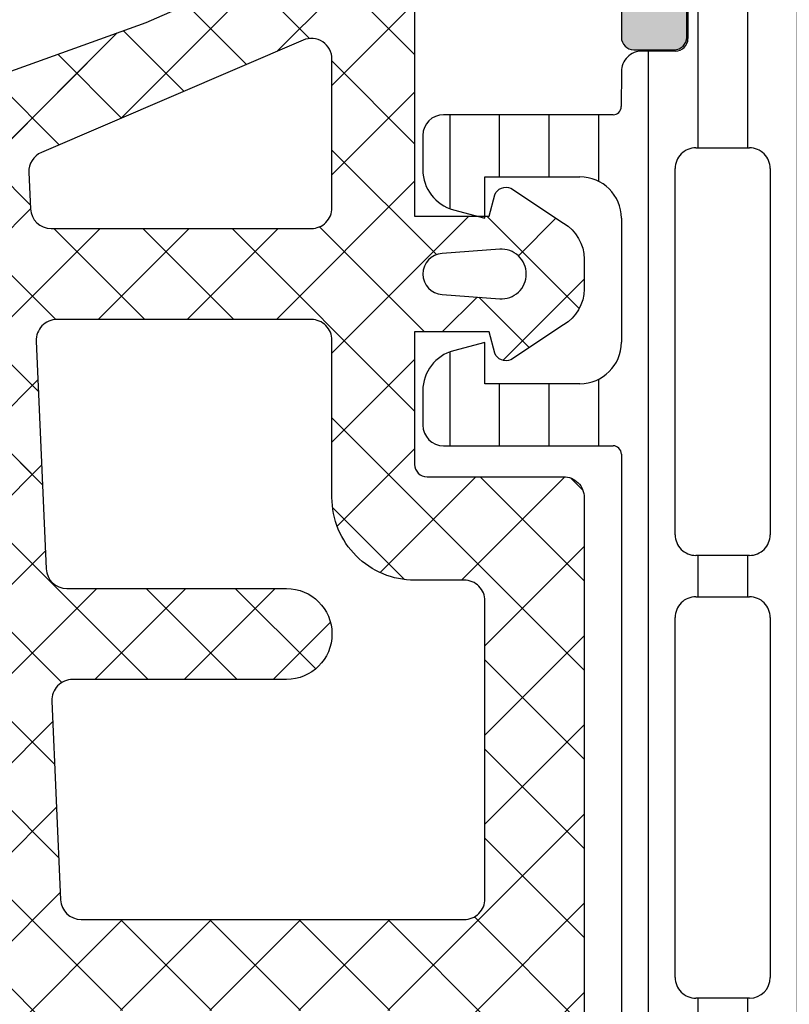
# Model space of a CAD drawing. Header units: millimetres. Extents: x 247761 to 294611, y 172579 to 236863.
# Tile 454 of 596: x 256080 to 256099, y 198244 to 198268. Entities that reach past the tile are written whole.
import ezdxf

# ---------------------------------------------------------------- set-up
doc = ezdxf.new("R2010")
doc.units = ezdxf.units.MM
doc.layers.add('FASÁDA DETAILNÍ', color=4, linetype='Continuous')
doc.layers.add('NOVA', color=240, linetype='Continuous')

# ---------------------------------------------------------------- blocks, each defined once
blk = doc.blocks.new('A$C69D17D4D')
at = {"layer": 'FASÁDA DETAILNÍ'}
h = blk.add_hatch(color=256, dxfattribs=at)
edge = h.paths.add_edge_path()
edge.add_arc((-18594.4893985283, 24911.31804486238), 0.5000674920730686, 90.007732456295, 179.992267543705)
edge.add_line((-18594.98946601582, 24911.31811234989), (-18594.98946601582, 24907.31811234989))
edge.add_arc((-18594.4893985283, 24907.31817983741), 0.5000674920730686, 180.007732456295, 269.9922675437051)
edge.add_line((-18594.48946601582, 24906.81811234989), (-18593.18941718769, 24906.81811234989))
edge.add_arc((-18593.18945408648, 24907.31814924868), 0.5000369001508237, 270.0042279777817, 359.9957720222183)
edge.add_line((-18592.68941718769, 24907.31811234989), (-18592.68941718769, 24907.81811234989))
edge.add_line((-18592.68941718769, 24907.81811234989), (-18593.68941718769, 24907.81811234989))
edge.add_line((-18593.68941718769, 24907.81811234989), (-18593.68941718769, 24909.31811234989))
edge.add_arc((-18592.68945416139, 24909.31814932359), 0.9999630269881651, 89.99788148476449, 180.0021185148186, ccw=False)
edge.add_line((-18592.68941718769, 24910.31811234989), (-18588.68941718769, 24910.31811234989))
edge.add_arc((-18588.6894940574, 24909.31803548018), 1.000076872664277, 0.004403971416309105, 89.99559602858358, ccw=False)
edge.add_line((-18587.68941718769, 24909.31811234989), (-18587.68941718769, 24907.81811234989))
edge.add_line((-18587.68941718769, 24907.81811234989), (-18588.68941718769, 24907.81811234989))
edge.add_line((-18588.68941718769, 24907.81811234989), (-18588.68941718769, 24907.31811234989))
edge.add_arc((-18588.18947466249, 24907.31805487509), 0.4999425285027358, 179.9934131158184, 270.0065868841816)
edge.add_line((-18588.18941718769, 24906.81811234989), (-18585.38942939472, 24906.81811234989))
edge.add_arc((-18585.38942939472, 24907.31811234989), 0.5, 270, 360)
edge.add_line((-18584.88942939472, 24907.31811234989), (-18584.88942939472, 24907.5181123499))
edge.add_arc((-18585.38942939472, 24907.5181123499), 0.5, 0, 90)
edge.add_line((-18585.38942939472, 24908.0181123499), (-18585.88942939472, 24908.0181123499))
edge.add_arc((-18585.88939429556, 24908.51814744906), 0.5000351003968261, 180.0040217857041, 269.9959782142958, ccw=False)
edge.add_line((-18586.38942939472, 24908.5181123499), (-18586.38942939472, 24909.31811540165))
edge.add_arc((-18585.88941283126, 24909.31809883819), 0.5000165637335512, 90.00189796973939, 179.9981020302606, ccw=False)
edge.add_line((-18585.88942939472, 24909.81811540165), (-18554.58943549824, 24909.81811540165))
edge.add_line((-18554.58943549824, 24909.81811540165), (-18548.55097787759, 24909.3857187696))
edge.add_arc((-18548.58943393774, 24908.38649908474), 0.9999594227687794, 0, 87.79599713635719, ccw=False)
edge.add_line((-18547.58947451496, 24908.38649908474), (-18547.58947451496, 24901.71804687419))
edge.add_arc((-18548.08947451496, 24901.7180468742), 0.5, 269.9999999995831, 359.9999999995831, ccw=False)
edge.add_line((-18548.08947451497, 24901.21804687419), (-18548.98947451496, 24901.21804687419))
edge.add_arc((-18548.98947451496, 24900.71804687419), 0.5, 90, 180)
edge.add_line((-18549.48947451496, 24900.71804687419), (-18549.48947451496, 24899.31804534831))
edge.add_arc((-18549.56831096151, 24899.05052475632), 0.2788950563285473, -1.164589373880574, 73.58012358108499, ccw=False)
edge.add_line((-18549.28947351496, 24899.04485634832), (-18549.28947351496, 24898.59126234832))
edge.add_arc((-18549.56834161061, 24898.58560168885), 0.2789255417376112, -73.57540544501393, 1.1628700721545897, ccw=False)
edge.add_line((-18549.48947451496, 24898.31805834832), (-18549.48947451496, 24896.43804734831))
edge.add_arc((-18549.18947451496, 24896.43804734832), 0.3000000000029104, 180.0000000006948, 269.9999999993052)
edge.add_line((-18549.18947451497, 24896.13804734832), (-18548.20950019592, 24896.13804734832))
edge.add_arc((-18548.20950019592, 24896.43804734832), 0.3000000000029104, 270.0000000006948, 359.9999999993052)
edge.add_line((-18547.90950019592, 24896.43804734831), (-18547.90950019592, 24899.19804534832))
edge.add_arc((-18547.78950019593, 24899.19804534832), 0.1199999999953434, 89.99999999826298, 180.000000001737, ccw=False)
edge.add_line((-18547.78950019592, 24899.31804534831), (-18543.48947451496, 24899.31804534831))
edge.add_arc((-18543.48947451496, 24898.81804534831), 0.5, 0, 90, ccw=False)
edge.add_line((-18542.98947451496, 24898.81804534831), (-18542.98947451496, 24898.11804534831))
edge.add_line((-18542.98947451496, 24898.11804534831), (-18544.37096997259, 24895.72522502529))
edge.add_arc((-18544.25135473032, 24895.65616513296), 0.1381197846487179, 149.9999999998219, 270)
edge.add_line((-18544.25135473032, 24895.51804534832), (-18540.48947451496, 24895.51804534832))
edge.add_arc((-18540.48947451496, 24893.51804534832), 2, 0, 90, ccw=False)
edge.add_line((-18538.48947451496, 24893.51804534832), (-18538.48947451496, 24892.9500499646))
edge.add_arc((-18537.98947451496, 24892.9500499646), 0.500000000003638, 180, 214.4790717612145)
edge.add_arc((-18534.27997591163, 24895.4975232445), 4.999999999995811, 214.4790717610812, 264.6507719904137)
edge.add_arc((-18534.72759429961, 24890.6561720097), 0.1381197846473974, 262.2975625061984, 389.9999999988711)
edge.add_line((-18534.60797905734, 24890.72523190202), (-18535.98947451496, 24893.11805222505))
edge.add_line((-18535.98947451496, 24893.11805222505), (-18535.98947451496, 24893.81805222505))
edge.add_arc((-18535.48947451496, 24893.81805222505), 0.5, 90, 180, ccw=False)
edge.add_line((-18535.48947451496, 24894.31805222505), (-18531.189448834, 24894.31805222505))
edge.add_arc((-18531.189448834, 24894.19805222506), 0.1199999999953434, 0, 90, ccw=False)
edge.add_line((-18531.06944883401, 24894.19805222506), (-18531.06944883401, 24891.43805422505))
edge.add_arc((-18530.76944883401, 24891.43805422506), 0.3000000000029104, 180.0000000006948, 269.9999999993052)
edge.add_line((-18530.76944883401, 24891.13805422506), (-18529.78947451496, 24891.13805422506))
edge.add_arc((-18529.78947451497, 24891.43805422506), 0.3000000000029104, 270.0000000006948, 359.9999999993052)
edge.add_line((-18529.48947451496, 24891.43805422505), (-18529.48947451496, 24893.31806522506))
edge.add_arc((-18529.41060741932, 24893.58560856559), 0.2789255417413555, 178.8371299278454, 253.5754054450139, ccw=False)
edge.add_line((-18529.68947551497, 24893.59126922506), (-18529.68947551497, 24894.04486322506))
edge.add_arc((-18529.41063806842, 24894.05053163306), 0.2788950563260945, 106.41987641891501, 181.1645893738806, ccw=False)
edge.add_line((-18529.48947451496, 24894.31805222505), (-18529.48947451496, 24897.31811071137))
edge.add_line((-18529.48947451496, 24897.31811071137), (-18530.1895468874, 24898.01821360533))
edge.add_line((-18530.1895468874, 24898.01821360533), (-18530.78955299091, 24898.01821360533))
edge.add_line((-18530.78955299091, 24898.01821360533), (-18530.78955299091, 24896.41820750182))
edge.add_arc((-18531.2895624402, 24896.4182169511), 0.5000094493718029, 270.00108278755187, 359.99891721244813, ccw=False)
edge.add_line((-18531.28955299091, 24895.91820750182), (-18531.68498106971, 24895.91820750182))
edge.add_arc((-18531.6849810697, 24896.41820750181), 0.499999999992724, 254.9999999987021, 269.99999999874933, ccw=False)
edge.add_line((-18531.81439059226, 24895.93524458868), (-18533.24827734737, 24896.31945338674))
edge.add_arc((-18532.98945830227, 24897.28537921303), 0.9999999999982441, 180, 254.9999999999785, ccw=False)
edge.add_line((-18533.98945830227, 24897.28537921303), (-18533.98945830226, 24903.0182013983))
edge.add_line((-18533.98945830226, 24903.0182013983), (-18530.78955299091, 24903.0182013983))
edge.add_line((-18530.78955299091, 24903.0182013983), (-18530.78955299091, 24902.21821360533))
edge.add_line((-18530.78955299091, 24902.21821360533), (-18530.1895468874, 24902.21821360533))
edge.add_line((-18530.1895468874, 24902.21821360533), (-18529.48956519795, 24903.43064646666))
edge.add_line((-18529.48956519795, 24903.43064646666), (-18529.48956519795, 24904.5182013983))
edge.add_line((-18529.48956519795, 24904.5182013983), (-18544.48947451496, 24904.5182013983))
edge.add_arc((-18544.48947451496, 24905.0182013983), 0.5, 180, 270, ccw=False)
edge.add_line((-18544.98947451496, 24905.0182013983), (-18544.98947451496, 24910.81811234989))
edge.add_arc((-18545.98947451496, 24910.81811234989), 1, 0, 90)
edge.add_line((-18545.98947451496, 24911.81811234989), (-18594.48946601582, 24911.81811234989))
edge = h.paths.add_edge_path(flags=16)
edge.add_line((-18535.58945830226, 24902.21821360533), (-18535.58945830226, 24897.81821360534))
edge.add_arc((-18536.08945830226, 24897.81821360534), 0.5, -90, 0, ccw=False)
edge.add_line((-18536.08945830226, 24897.31821360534), (-18540.48945830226, 24897.31821360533))
edge.add_arc((-18540.48945830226, 24897.81821360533), 0.5, 180, 270, ccw=False)
edge.add_line((-18540.98945830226, 24897.81821360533), (-18540.98945830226, 24902.21821360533))
edge.add_arc((-18540.48945830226, 24902.21821360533), 0.5, 90, 180, ccw=False)
edge.add_line((-18540.48945830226, 24902.71821360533), (-18536.08945830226, 24902.71821360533))
edge.add_arc((-18536.08945830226, 24902.21821360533), 0.5, 0, 90, ccw=False)
h = blk.add_hatch(dxfattribs=at)
h.set_pattern_fill('ANSI37', color=256, scale=0.48, angle=270, style=0)
h.set_pattern_definition([(315, (-18554.48946601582, 24886.81811234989), (1.077630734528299, 1.077630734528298), []), (44.99999999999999, (-18554.48946601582, 24886.81811234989), (-1.077630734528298, 1.077630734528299), [])])
edge = h.paths.add_edge_path(flags=16)
edge.add_line((-18553.82517201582, 24890.2193893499), (-18552.43231801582, 24890.1196453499))
edge.add_arc((-18552.38946052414, 24890.71811226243), 0.5999995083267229, 265.9039194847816, 360.0000083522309)
edge.add_arc((-18552.38946052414, 24890.71811243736), 0.5999995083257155, 359.9999916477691, 454.0960805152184)
edge.add_line((-18552.43231801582, 24891.3165793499), (-18553.82517201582, 24891.21683534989))
edge.add_arc((-18553.78945753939, 24890.7181123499), 0.5000001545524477, 94.09606439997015, 265.9039356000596)
edge = h.paths.add_edge_path(flags=16)
edge.add_arc((-18556.98946564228, 24892.31810897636), 0.4999996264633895, 269.9999571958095, 360.0000428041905)
edge.add_line((-18556.48946601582, 24892.31810934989), (-18556.48946601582, 24895.91179434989))
edge.add_arc((-18556.9894663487, 24895.9117943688), 0.5000003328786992, 359.9999978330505, 473.2180266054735)
edge.add_line((-18557.18658201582, 24896.3713003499), (-18563.51768401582, 24893.65542234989))
edge.add_arc((-18563.32056809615, 24893.19591700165), 0.4999998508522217, 113.2180817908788, 182.5001106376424)
edge.add_line((-18563.82009201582, 24893.1741063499), (-18563.78176601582, 24892.29629934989))
edge.add_arc((-18563.28224240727, 24892.31810883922), 0.4999994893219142, 182.4999791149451, 270.0000448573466)
edge.add_line((-18563.28224201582, 24891.81810934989), (-18556.98946601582, 24891.81810934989))
edge = h.paths.add_edge_path(flags=16)
edge.add_line((-18562.39762801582, 24866.7641903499), (-18553.50077501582, 24862.61552034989))
edge.add_arc((-18553.28946587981, 24863.06867409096), 0.4999998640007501, 244.9999920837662, 360.0000296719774)
edge.add_line((-18552.78946601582, 24863.0686743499), (-18552.78946601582, 24872.4181093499))
edge.add_arc((-18553.28946564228, 24872.41810972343), 0.4999996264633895, 359.9999571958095, 450.0000428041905)
edge.add_line((-18553.28946601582, 24872.9181093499), (-18562.41338901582, 24872.9181093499))
edge.add_arc((-18562.41338884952, 24872.41810928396), 0.5000000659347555, 90.00001905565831, 182.5000272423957)
edge.add_line((-18562.91291301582, 24872.39629934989), (-18562.68584301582, 24867.1955353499))
edge.add_arc((-18562.18631761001, 24867.2173450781), 0.5000012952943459, 182.4999974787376, 244.9999080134)
edge = h.paths.add_edge_path(flags=16)
edge.add_arc((-18553.28946564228, 24875.61810897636), 0.4999996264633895, 269.9999571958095, 360.0000428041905)
edge.add_line((-18552.78946601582, 24875.61810934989), (-18552.78946601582, 24882.81810934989))
edge.add_arc((-18553.28946564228, 24882.81810972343), 0.4999996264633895, 359.9999571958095, 450.0000428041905)
edge.add_line((-18553.28946601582, 24883.31810934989), (-18554.48946601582, 24883.31810934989))
edge.add_arc((-18554.48946750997, 24885.31810785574), 1.99999850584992, 179.9999571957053, 270.0000428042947, ccw=False)
edge.add_line((-18556.48946601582, 24885.31810934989), (-18556.48946601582, 24889.11810934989))
edge.add_arc((-18556.98946564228, 24889.11810972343), 0.4999996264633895, 359.9999571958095, 450.0000428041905)
edge.add_line((-18556.98946601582, 24889.61810934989), (-18563.14252701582, 24889.61810934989))
edge.add_arc((-18563.14252684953, 24889.11810928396), 0.5000000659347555, 90.00001905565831, 182.5000272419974)
edge.add_line((-18563.64205101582, 24889.09629934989), (-18563.40191601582, 24883.59629934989))
edge.add_arc((-18562.90239240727, 24883.61810883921), 0.4999994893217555, 182.4999791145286, 270.0000448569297)
edge.add_line((-18562.90239201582, 24883.11810934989), (-18557.58946601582, 24883.11810934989))
edge.add_arc((-18557.58946601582, 24882.01810934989), 1.099999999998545, -90, 90, ccw=False)
edge.add_line((-18557.58946601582, 24880.9181093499), (-18562.76267701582, 24880.9181093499))
edge.add_arc((-18562.76267684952, 24880.41810928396), 0.5000000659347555, 90.00001905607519, 182.5000272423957)
edge.add_line((-18563.26220101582, 24880.39629934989), (-18563.05262801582, 24875.59629934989))
edge.add_arc((-18562.55310440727, 24875.61810883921), 0.4999994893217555, 182.4999791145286, 270.0000448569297)
edge.add_line((-18562.55310401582, 24875.11810934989), (-18553.28946601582, 24875.11810934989))
edge = h.paths.add_edge_path()
edge.add_line((-18554.67592301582, 24860.40505634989), (-18563.46378901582, 24864.50290534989))
edge.add_ellipse((-18562.19593152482, 24867.2218307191), major_axis=(-3.000002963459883, 0), ratio=1, start_angle=2.500058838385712, end_angle=64.99996937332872, ccw=False)
edge.add_line((-18565.19307901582, 24867.09096934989), (-18565.22141301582, 24867.73991934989))
edge.add_ellipse((-18565.72093662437, 24867.71810986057), major_axis=(-0.4999994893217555, 0), ratio=1, start_angle=182.4999791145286, end_angle=270.0000448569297)
edge.add_line((-18565.72093701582, 24868.21810934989), (-18566.68946601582, 24868.21810934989))
edge.add_ellipse((-18566.68946609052, 24868.31810927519), major_axis=(-0.09999992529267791, 0), ratio=1, start_angle=-4.280335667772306e-05, end_angle=90.00004280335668, ccw=False)
edge.add_line((-18566.78946601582, 24868.31810934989), (-18566.78946601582, 24868.9181093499))
edge.add_ellipse((-18566.68946609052, 24868.9181094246), major_axis=(-0.09999992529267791, 0), ratio=1, start_angle=-90.00004280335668, end_angle=4.280335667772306e-05, ccw=False)
edge.add_line((-18566.68946601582, 24869.01810934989), (-18565.78642801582, 24869.01810934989))
edge.add_ellipse((-18565.78642818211, 24869.51810941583), major_axis=(-0.5000000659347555, 0), ratio=1, start_angle=90.00001905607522, end_angle=182.5000272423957)
edge.add_line((-18565.28690401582, 24869.5399193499), (-18565.68074201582, 24878.4402133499))
edge.add_ellipse((-18566.18025329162, 24878.41810924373), major_axis=(-0.5000001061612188, 0), ratio=1, start_angle=182.533769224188, end_angle=270.0000829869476)
edge.add_line((-18566.18025401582, 24878.9181093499), (-18566.78946601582, 24878.9181093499))
edge.add_ellipse((-18566.78946609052, 24879.01810927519), major_axis=(-0.09999992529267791, 0), ratio=1, start_angle=-4.280335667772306e-05, end_angle=90.00004280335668, ccw=False)
edge.add_line((-18566.88946601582, 24879.01810934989), (-18566.88946601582, 24879.61810934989))
edge.add_ellipse((-18566.78946609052, 24879.6181094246), major_axis=(-0.09999992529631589, 0), ratio=1, start_angle=-90.00004280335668, end_angle=4.280335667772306e-05, ccw=False)
edge.add_line((-18566.78946601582, 24879.71810934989), (-18566.25990401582, 24879.71810934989))
edge.add_ellipse((-18566.25990371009, 24880.21810984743), major_axis=(-0.5000004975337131, 0), ratio=1, start_angle=89.99996496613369, end_angle=182.5336979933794)
edge.add_line((-18565.76039201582, 24880.24021334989), (-18566.27104801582, 24891.7804383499))
edge.add_ellipse((-18566.77057261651, 24891.75862881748), major_axis=(-0.5000004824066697, 0), ratio=1, start_angle=182.4999790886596, end_angle=273.2170573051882)
edge.add_line((-18566.79863201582, 24892.2578413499), (-18571.93237501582, 24891.96927834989))
edge.add_ellipse((-18571.8168195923, 24891.55886034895), major_axis=(-0.4263754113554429, 0), ratio=1, start_angle=-74.27514552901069, end_angle=69.24102762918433)
edge.add_line((-18571.96794301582, 24891.16016534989), (-18571.73534001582, 24891.1614053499))
edge.add_line((-18571.73534001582, 24891.1614053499), (-18569.85276101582, 24891.45954334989))
edge.add_line((-18569.85276101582, 24891.45954334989), (-18567.00347601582, 24891.05911734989))
edge.add_ellipse((-18567.04522661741, 24890.76203675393), major_axis=(-0.2999999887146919, 0), ratio=1, start_angle=145.4022536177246, end_angle=262.00025595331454, ccw=False)
edge.add_ellipse((-18569.26779770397, 24892.2951501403), major_axis=(-3.000047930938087, 0), ratio=1, start_angle=71.99157541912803, end_angle=145.4023587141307, ccw=False)
edge.add_line((-18570.19528301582, 24889.44207134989), (-18572.45017401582, 24890.0756473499))
edge.add_ellipse((-18572.28924447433, 24890.85085985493), major_axis=(-0.7917403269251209, 0), ratio=1, start_angle=6.79834625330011, end_angle=78.27231020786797, ccw=False)
edge.add_line((-18573.07541801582, 24890.75713734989), (-18573.07663901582, 24891.81534734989))
edge.add_ellipse((-18571.89755279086, 24891.68622310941), major_axis=(-1.186135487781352, 0), ratio=1, start_angle=288.65557644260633, end_angle=353.75032184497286, ccw=False)
edge.add_line((-18572.27697201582, 24892.81003734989), (-18569.03563201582, 24893.90437034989))
edge.add_line((-18569.03563201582, 24893.90437034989), (-18560.98583701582, 24896.79414834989))
edge.add_line((-18560.98583701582, 24896.79414834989), (-18551.08796001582, 24901.12695734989))
edge.add_ellipse((-18550.88968994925, 24900.66794836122), major_axis=(-0.5000002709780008, 0), ratio=1, start_angle=180.0665763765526, end_angle=293.3620494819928, ccw=False)
edge.add_line((-18550.38969001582, 24900.6685293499), (-18550.38905501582, 24900.12182834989))
edge.add_ellipse((-18550.8890551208, 24900.12124807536), major_axis=(-0.5000004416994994, 0), ratio=1, start_angle=113.9208245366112, end_angle=180.0664945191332, ccw=False)
edge.add_line((-18550.68631801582, 24899.66419434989), (-18553.89032101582, 24898.2624383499))
edge.add_ellipse((-18553.48946667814, 24897.34629727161), major_axis=(-0.9999993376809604, 0), ratio=1, start_angle=-66.36838527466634, end_angle=5.281039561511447e-05)
edge.add_line((-18554.48946601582, 24897.34629634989), (-18554.48946601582, 24892.1183543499))
edge.add_line((-18554.48946601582, 24892.1183543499), (-18552.68998701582, 24892.1183453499))
edge.add_line((-18552.68998701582, 24892.1183453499), (-18552.55204501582, 24892.63314634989))
edge.add_ellipse((-18552.27489099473, 24892.51838109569), major_axis=(-0.2999756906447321, 0), ratio=1, start_angle=247.496433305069, end_angle=337.50629973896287, ccw=False)
edge.add_line((-18552.16007801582, 24892.7955153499), (-18550.88995101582, 24891.94634834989))
edge.add_ellipse((-18551.38967178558, 24891.08048416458), major_axis=(-0.9997207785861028, 0), ratio=1, start_angle=179.9923881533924, end_angle=240.0092393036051, ccw=False)
edge.add_line((-18550.38995101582, 24891.08035134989), (-18550.38998201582, 24890.35599034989))
edge.add_ellipse((-18551.38971984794, 24890.35619840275), major_axis=(-0.9997378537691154, 0), ratio=1, start_angle=119.99132494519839, end_angle=179.9880763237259, ccw=False)
edge.add_line((-18550.88998201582, 24889.4903243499), (-18552.16007801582, 24888.6411573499))
edge.add_ellipse((-18552.27488990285, 24888.91830484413), major_axis=(-0.2999875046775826, 0), ratio=1, start_angle=22.498603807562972, end_angle=112.50240617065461, ccw=False)
edge.add_line((-18552.55204501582, 24888.8035113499), (-18552.69001701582, 24889.31832734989))
edge.add_line((-18552.69001701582, 24889.31832734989), (-18554.48946601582, 24889.31833534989))
edge.add_line((-18554.48946601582, 24889.31833534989), (-18554.48946601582, 24886.1181083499))
edge.add_ellipse((-18554.18946623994, 24886.11810812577), major_axis=(-0.2999997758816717, 0), ratio=1, start_angle=-4.280474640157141e-05, end_angle=90.00004280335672)
edge.add_line((-18554.18946601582, 24885.81810834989), (-18550.88947001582, 24885.81810834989))
edge.add_ellipse((-18550.88946964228, 24885.31810872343), major_axis=(-0.4999996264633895, 0), ratio=1, start_angle=179.9999571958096, end_angle=270.0000428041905, ccw=False)
edge.add_line((-18550.38947001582, 24885.31810834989), (-18550.38947001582, 24858.42048634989))
edge.add_line((-18550.38947001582, 24858.42048634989), (-18551.93986201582, 24857.5253683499))
edge.add_ellipse((-18552.18986210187, 24857.95838090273), major_axis=(-0.4999999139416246, 0), ratio=1, start_angle=6.335059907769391e-05, end_angle=120.0000170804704, ccw=False)
edge.add_line((-18552.68986201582, 24857.95838034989), (-18554.38723301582, 24857.95838034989))
edge.add_line((-18554.38723301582, 24857.95838034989), (-18554.38723301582, 24859.95190234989))
edge.add_ellipse((-18554.88723327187, 24859.95190269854), major_axis=(-0.500000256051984, 0), ratio=1, start_angle=179.9999600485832, end_angle=244.9998714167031)
h = blk.add_hatch(dxfattribs=at)
h.set_pattern_fill('ANSI37', color=256, scale=0.48, angle=270, style=0)
h.set_pattern_definition([(315, (-18554.48946583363, 24886.81811234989), (1.077630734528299, 1.077630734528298), []), (44.99999999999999, (-18554.48946583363, 24886.81811234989), (-1.077630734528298, 1.077630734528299), [])])
edge = h.paths.add_edge_path(flags=16)
edge.add_line((-18553.82517183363, 24890.2193893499), (-18552.43231783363, 24890.1196453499))
edge.add_arc((-18552.38946034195, 24890.71811226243), 0.5999995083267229, 265.9039194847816, 360.0000083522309)
edge.add_arc((-18552.38946034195, 24890.71811243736), 0.5999995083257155, 359.9999916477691, 454.0960805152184)
edge.add_line((-18552.43231783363, 24891.3165793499), (-18553.82517183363, 24891.21683534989))
edge.add_arc((-18553.7894573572, 24890.7181123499), 0.5000001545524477, 94.09606439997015, 265.9039356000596)
edge = h.paths.add_edge_path(flags=16)
edge.add_arc((-18556.98946546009, 24892.31810897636), 0.4999996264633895, 269.9999571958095, 360.0000428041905)
edge.add_line((-18556.48946583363, 24892.31810934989), (-18556.48946583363, 24895.91179434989))
edge.add_arc((-18556.98946616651, 24895.9117943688), 0.5000003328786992, 359.9999978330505, 473.2180266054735)
edge.add_line((-18557.18658183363, 24896.3713003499), (-18563.51768383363, 24893.65542234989))
edge.add_arc((-18563.32056791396, 24893.19591700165), 0.4999998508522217, 113.2180817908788, 182.5001106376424)
edge.add_line((-18563.82009183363, 24893.1741063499), (-18563.78176583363, 24892.29629934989))
edge.add_arc((-18563.28224222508, 24892.31810883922), 0.4999994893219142, 182.4999791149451, 270.0000448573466)
edge.add_line((-18563.28224183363, 24891.81810934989), (-18556.98946583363, 24891.81810934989))
edge = h.paths.add_edge_path(flags=16)
edge.add_line((-18562.39762783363, 24866.7641903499), (-18553.50077483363, 24862.61552034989))
edge.add_arc((-18553.28946569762, 24863.06867409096), 0.4999998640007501, 244.9999920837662, 360.0000296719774)
edge.add_line((-18552.78946583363, 24863.0686743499), (-18552.78946583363, 24872.4181093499))
edge.add_arc((-18553.28946546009, 24872.41810972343), 0.4999996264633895, 359.9999571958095, 450.0000428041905)
edge.add_line((-18553.28946583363, 24872.9181093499), (-18562.41338883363, 24872.9181093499))
edge.add_arc((-18562.41338866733, 24872.41810928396), 0.5000000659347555, 90.00001905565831, 182.5000272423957)
edge.add_line((-18562.91291283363, 24872.39629934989), (-18562.68584283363, 24867.1955353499))
edge.add_arc((-18562.18631742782, 24867.2173450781), 0.5000012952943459, 182.4999974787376, 244.9999080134)
edge = h.paths.add_edge_path(flags=16)
edge.add_arc((-18553.28946546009, 24875.61810897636), 0.4999996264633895, 269.9999571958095, 360.0000428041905)
edge.add_line((-18552.78946583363, 24875.61810934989), (-18552.78946583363, 24882.81810934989))
edge.add_arc((-18553.28946546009, 24882.81810972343), 0.4999996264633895, 359.9999571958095, 450.0000428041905)
edge.add_line((-18553.28946583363, 24883.31810934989), (-18554.48946583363, 24883.31810934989))
edge.add_arc((-18554.48946732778, 24885.31810785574), 1.99999850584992, 179.9999571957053, 270.0000428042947, ccw=False)
edge.add_line((-18556.48946583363, 24885.31810934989), (-18556.48946583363, 24889.11810934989))
edge.add_arc((-18556.98946546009, 24889.11810972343), 0.4999996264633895, 359.9999571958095, 450.0000428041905)
edge.add_line((-18556.98946583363, 24889.61810934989), (-18563.14252683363, 24889.61810934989))
edge.add_arc((-18563.14252666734, 24889.11810928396), 0.5000000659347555, 90.00001905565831, 182.5000272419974)
edge.add_line((-18563.64205083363, 24889.09629934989), (-18563.40191583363, 24883.59629934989))
edge.add_arc((-18562.90239222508, 24883.61810883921), 0.4999994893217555, 182.4999791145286, 270.0000448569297)
edge.add_line((-18562.90239183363, 24883.11810934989), (-18557.58946583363, 24883.11810934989))
edge.add_arc((-18557.58946583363, 24882.01810934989), 1.099999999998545, -90, 90, ccw=False)
edge.add_line((-18557.58946583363, 24880.9181093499), (-18562.76267683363, 24880.9181093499))
edge.add_arc((-18562.76267666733, 24880.41810928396), 0.5000000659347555, 90.00001905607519, 182.5000272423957)
edge.add_line((-18563.26220083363, 24880.39629934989), (-18563.05262783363, 24875.59629934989))
edge.add_arc((-18562.55310422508, 24875.61810883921), 0.4999994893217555, 182.4999791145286, 270.0000448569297)
edge.add_line((-18562.55310383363, 24875.11810934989), (-18553.28946583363, 24875.11810934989))
edge = h.paths.add_edge_path()
edge.add_line((-18554.67592283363, 24860.40505634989), (-18563.46378883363, 24864.50290534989))
edge.add_ellipse((-18562.19593134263, 24867.2218307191), major_axis=(-3.000002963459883, 0), ratio=1, start_angle=2.500058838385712, end_angle=64.99996937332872, ccw=False)
edge.add_line((-18565.19307883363, 24867.09096934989), (-18565.22141283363, 24867.73991934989))
edge.add_ellipse((-18565.72093644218, 24867.71810986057), major_axis=(-0.4999994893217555, 0), ratio=1, start_angle=182.4999791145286, end_angle=270.0000448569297)
edge.add_line((-18565.72093683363, 24868.21810934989), (-18566.68946583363, 24868.21810934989))
edge.add_ellipse((-18566.68946590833, 24868.31810927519), major_axis=(-0.09999992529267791, 0), ratio=1, start_angle=-4.280335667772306e-05, end_angle=90.00004280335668, ccw=False)
edge.add_line((-18566.78946583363, 24868.31810934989), (-18566.78946583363, 24868.9181093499))
edge.add_ellipse((-18566.68946590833, 24868.9181094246), major_axis=(-0.09999992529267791, 0), ratio=1, start_angle=-90.00004280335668, end_angle=4.280335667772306e-05, ccw=False)
edge.add_line((-18566.68946583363, 24869.01810934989), (-18565.78642783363, 24869.01810934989))
edge.add_ellipse((-18565.78642799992, 24869.51810941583), major_axis=(-0.5000000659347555, 0), ratio=1, start_angle=90.00001905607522, end_angle=182.5000272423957)
edge.add_line((-18565.28690383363, 24869.5399193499), (-18565.68074183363, 24878.4402133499))
edge.add_ellipse((-18566.18025310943, 24878.41810924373), major_axis=(-0.5000001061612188, 0), ratio=1, start_angle=182.533769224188, end_angle=270.0000829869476)
edge.add_line((-18566.18025383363, 24878.9181093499), (-18566.78946583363, 24878.9181093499))
edge.add_ellipse((-18566.78946590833, 24879.01810927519), major_axis=(-0.09999992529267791, 0), ratio=1, start_angle=-4.280335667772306e-05, end_angle=90.00004280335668, ccw=False)
edge.add_line((-18566.88946583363, 24879.01810934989), (-18566.88946583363, 24879.61810934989))
edge.add_ellipse((-18566.78946590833, 24879.6181094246), major_axis=(-0.09999992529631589, 0), ratio=1, start_angle=-90.00004280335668, end_angle=4.280335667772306e-05, ccw=False)
edge.add_line((-18566.78946583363, 24879.71810934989), (-18566.25990383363, 24879.71810934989))
edge.add_ellipse((-18566.2599035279, 24880.21810984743), major_axis=(-0.5000004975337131, 0), ratio=1, start_angle=89.99996496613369, end_angle=182.5336979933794)
edge.add_line((-18565.76039183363, 24880.24021334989), (-18566.27104783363, 24891.7804383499))
edge.add_ellipse((-18566.77057243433, 24891.75862881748), major_axis=(-0.5000004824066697, 0), ratio=1, start_angle=182.4999790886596, end_angle=273.2170573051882)
edge.add_line((-18566.79863183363, 24892.2578413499), (-18571.93237483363, 24891.96927834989))
edge.add_ellipse((-18571.81681941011, 24891.55886034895), major_axis=(-0.4263754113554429, 0), ratio=1, start_angle=-74.27514552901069, end_angle=69.24102762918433)
edge.add_line((-18571.96794283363, 24891.16016534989), (-18571.73533983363, 24891.1614053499))
edge.add_line((-18571.73533983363, 24891.1614053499), (-18569.85276083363, 24891.45954334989))
edge.add_line((-18569.85276083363, 24891.45954334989), (-18567.00347583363, 24891.05911734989))
edge.add_ellipse((-18567.04522643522, 24890.76203675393), major_axis=(-0.2999999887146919, 0), ratio=1, start_angle=145.4022536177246, end_angle=262.00025595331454, ccw=False)
edge.add_ellipse((-18569.26779752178, 24892.2951501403), major_axis=(-3.000047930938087, 0), ratio=1, start_angle=71.99157541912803, end_angle=145.4023587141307, ccw=False)
edge.add_line((-18570.19528283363, 24889.44207134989), (-18572.45017383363, 24890.0756473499))
edge.add_ellipse((-18572.28924429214, 24890.85085985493), major_axis=(-0.7917403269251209, 0), ratio=1, start_angle=6.79834625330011, end_angle=78.27231020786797, ccw=False)
edge.add_line((-18573.07541783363, 24890.75713734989), (-18573.07663883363, 24891.81534734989))
edge.add_ellipse((-18571.89755260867, 24891.68622310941), major_axis=(-1.186135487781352, 0), ratio=1, start_angle=288.65557644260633, end_angle=353.75032184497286, ccw=False)
edge.add_line((-18572.27697183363, 24892.81003734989), (-18569.03563183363, 24893.90437034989))
edge.add_line((-18569.03563183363, 24893.90437034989), (-18560.98583683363, 24896.79414834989))
edge.add_line((-18560.98583683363, 24896.79414834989), (-18551.08795983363, 24901.12695734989))
edge.add_ellipse((-18550.88968976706, 24900.66794836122), major_axis=(-0.5000002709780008, 0), ratio=1, start_angle=180.0665763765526, end_angle=293.3620494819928, ccw=False)
edge.add_line((-18550.38968983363, 24900.6685293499), (-18550.38905483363, 24900.12182834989))
edge.add_ellipse((-18550.88905493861, 24900.12124807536), major_axis=(-0.5000004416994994, 0), ratio=1, start_angle=113.9208245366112, end_angle=180.0664945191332, ccw=False)
edge.add_line((-18550.68631783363, 24899.66419434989), (-18553.89032083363, 24898.2624383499))
edge.add_ellipse((-18553.48946649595, 24897.34629727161), major_axis=(-0.9999993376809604, 0), ratio=1, start_angle=-66.36838527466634, end_angle=5.281039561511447e-05)
edge.add_line((-18554.48946583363, 24897.34629634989), (-18554.48946583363, 24892.1183543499))
edge.add_line((-18554.48946583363, 24892.1183543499), (-18552.68998683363, 24892.1183453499))
edge.add_line((-18552.68998683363, 24892.1183453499), (-18552.55204483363, 24892.63314634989))
edge.add_ellipse((-18552.27489081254, 24892.51838109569), major_axis=(-0.2999756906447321, 0), ratio=1, start_angle=247.496433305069, end_angle=337.50629973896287, ccw=False)
edge.add_line((-18552.16007783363, 24892.7955153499), (-18550.88995083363, 24891.94634834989))
edge.add_ellipse((-18551.38967160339, 24891.08048416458), major_axis=(-0.9997207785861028, 0), ratio=1, start_angle=179.9923881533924, end_angle=240.0092393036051, ccw=False)
edge.add_line((-18550.38995083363, 24891.08035134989), (-18550.38998183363, 24890.35599034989))
edge.add_ellipse((-18551.38971966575, 24890.35619840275), major_axis=(-0.9997378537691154, 0), ratio=1, start_angle=119.99132494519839, end_angle=179.9880763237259, ccw=False)
edge.add_line((-18550.88998183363, 24889.4903243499), (-18552.16007783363, 24888.6411573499))
edge.add_ellipse((-18552.27488972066, 24888.91830484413), major_axis=(-0.2999875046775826, 0), ratio=1, start_angle=22.498603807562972, end_angle=112.50240617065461, ccw=False)
edge.add_line((-18552.55204483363, 24888.8035113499), (-18552.69001683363, 24889.31832734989))
edge.add_line((-18552.69001683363, 24889.31832734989), (-18554.48946583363, 24889.31833534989))
edge.add_line((-18554.48946583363, 24889.31833534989), (-18554.48946583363, 24886.1181083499))
edge.add_ellipse((-18554.18946605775, 24886.11810812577), major_axis=(-0.2999997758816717, 0), ratio=1, start_angle=-4.280474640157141e-05, end_angle=90.00004280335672)
edge.add_line((-18554.18946583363, 24885.81810834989), (-18550.88946983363, 24885.81810834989))
edge.add_ellipse((-18550.88946946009, 24885.31810872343), major_axis=(-0.4999996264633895, 0), ratio=1, start_angle=179.9999571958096, end_angle=270.0000428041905, ccw=False)
edge.add_line((-18550.38946983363, 24885.31810834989), (-18550.38946983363, 24858.42048634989))
edge.add_line((-18550.38946983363, 24858.42048634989), (-18551.93986183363, 24857.5253683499))
edge.add_ellipse((-18552.18986191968, 24857.95838090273), major_axis=(-0.4999999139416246, 0), ratio=1, start_angle=6.335059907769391e-05, end_angle=120.0000170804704, ccw=False)
edge.add_line((-18552.68986183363, 24857.95838034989), (-18554.38723283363, 24857.95838034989))
edge.add_line((-18554.38723283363, 24857.95838034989), (-18554.38723283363, 24859.95190234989))
edge.add_ellipse((-18554.88723308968, 24859.95190269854), major_axis=(-0.500000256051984, 0), ratio=1, start_angle=179.9999600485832, end_angle=244.9998714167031)
h = blk.add_hatch(dxfattribs=at)
h.set_pattern_fill('LINIE', color=256, scale=1.2, angle=90, style=0)
h.set_pattern_definition([(90, (19.28296211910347, -0.6246130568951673), (-1.2, 7.347638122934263e-17), [])])
edge = h.paths.add_edge_path()
edge.add_arc((-18548.18027634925, 24896.40802904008), 0.2999999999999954, -89.99792470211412, 0.0020752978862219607, ccw=False)
edge.add_line((-18548.18026548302, 24896.10802904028), (-18548.99059681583, 24896.10800041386))
edge.add_arc((-18548.99058138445, 24895.608003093), 0.4999973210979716, 90.00176831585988, 180.0023822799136)
edge.add_line((-18549.49057870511, 24895.60798230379), (-18549.4918992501, 24894.76691005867))
edge.add_arc((-18549.6918992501, 24894.76691005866), 0.1999999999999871, -89.99999999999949, 5.115907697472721e-13, ccw=False)
edge.add_line((-18549.6918992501, 24894.56691005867), (-18553.79189925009, 24894.56691005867))
edge.add_arc((-18553.79189925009, 24894.06691005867), 0.5000000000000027, 89.99999999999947, 179.9999999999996)
edge.add_line((-18554.29189925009, 24894.06691005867), (-18554.29189925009, 24893.23616083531))
edge.add_arc((-18553.29189925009, 24893.23616083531), 0.9999999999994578, 180.0000000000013, 254.9999999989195)
edge.add_line((-18553.55071829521, 24892.27023500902), (-18552.79189925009, 24892.06691005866))
edge.add_line((-18552.79189925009, 24892.06691005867), (-18552.79189925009, 24893.06691005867))
edge.add_line((-18552.79189925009, 24893.06691005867), (-18550.4918992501, 24893.06691005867))
edge.add_arc((-18550.49360849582, 24892.06278357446), 1.004127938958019, 0.23408772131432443, 89.90246998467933, ccw=False)
edge.add_line((-18549.48948893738, 24892.06688602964), (-18549.48948893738, 24889.06700767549))
edge.add_arc((-18550.49360828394, 24889.07103603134), 1.004127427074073, 270.09751797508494, 359.7701403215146, ccw=False)
edge.add_line((-18550.4918992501, 24888.06691005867), (-18552.79189925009, 24888.06691005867))
edge.add_line((-18552.79189925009, 24888.06691005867), (-18552.79189925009, 24889.06691005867))
edge.add_line((-18552.79189925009, 24889.06691005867), (-18553.55071829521, 24888.86358510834))
edge.add_arc((-18553.29189925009, 24887.89765928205), 1.000000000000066, 105.0000000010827, 179.9999999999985)
edge.add_line((-18554.29189925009, 24887.89765928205), (-18554.29189925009, 24887.06691005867))
edge.add_arc((-18553.79189925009, 24887.06691005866), 0.4999999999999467, 180, 270)
edge.add_line((-18553.79189925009, 24886.56691005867), (-18549.6918992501, 24886.56691005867))
edge.add_arc((-18549.693627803, 24886.36273696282), 0.2041804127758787, 1.1558689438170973, 89.51493893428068, ccw=False)
edge.add_line((-18549.48948893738, 24886.36685576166), (-18549.48946601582, 24860.52548895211))
edge.add_arc((-18548.98946869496, 24860.52550438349), 0.4999973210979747, 180.0017683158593, 270.002382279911)
edge.add_line((-18548.98944790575, 24860.02550706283), (-18548.17911657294, 24860.02553568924))
edge.add_arc((-18548.17910570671, 24859.72553568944), 0.299999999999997, 0.0020752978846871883, 90.00207529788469, ccw=False)
edge.add_line((-18547.8791057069, 24859.72554655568), (-18547.87935072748, 24857.32554816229))
edge.add_arc((-18547.37935475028, 24857.32556363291), 0.499995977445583, 180.0017728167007, 270.0023777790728)
edge.add_line((-18547.3793340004, 24856.8255676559), (-18543.9027925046, 24856.82569430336))
edge.add_arc((-18544.04513900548, 24857.81550722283), 0.99999607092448, 278.1836833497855, 392.7290913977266)
edge.add_line((-18543.20390593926, 24858.35617261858), (-18544.52245836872, 24860.63978170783))
edge.add_arc((-18544.08945470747, 24860.88979736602), 0.5000000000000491, 180.0021352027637, 210.0020718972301, ccw=False)
edge.add_line((-18544.58945470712, 24860.88977873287), (-18544.59054101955, 24895.24404748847))
edge.add_arc((-18544.09054101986, 24895.24406507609), 0.5000000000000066, 150.0020786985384, 180.0020153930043, ccw=False)
edge.add_line((-18544.5235627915, 24895.49404936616), (-18543.20517579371, 24897.77775396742))
edge.add_arc((-18544.04644802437, 24898.31835842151), 0.9999960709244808, 327.2750591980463, 441.8204672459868)
edge.add_line((-18543.90417322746, 24899.30818165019), (-18547.38071472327, 24899.30805500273))
edge.add_arc((-18547.38069925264, 24898.80805902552), 0.4999959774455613, 90.0017728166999, 180.0023777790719)
edge.add_line((-18547.88069522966, 24898.80803827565), (-18547.88027634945, 24896.40803990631))
edge = h.paths.add_edge_path(flags=16)
edge.add_line((-18547.6900007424, 24872.21691630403), (-18546.39000663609, 24872.21691630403))
edge.add_arc((-18546.39000299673, 24871.71691994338), 0.4999963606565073, -0.00041704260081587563, 90.0004170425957, ccw=False)
edge.add_line((-18545.89000663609, 24871.71691630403), (-18545.89000663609, 24862.86692240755))
edge.add_arc((-18546.39000299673, 24862.86691876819), 0.4999963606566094, -90.00041704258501, 0.0004170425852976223, ccw=False)
edge.add_line((-18546.39000663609, 24862.36692240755), (-18547.69000074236, 24862.36692240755))
edge.add_arc((-18547.69001731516, 24862.86692240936), 0.5000000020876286, 180.0000002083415, 270.0018991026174, ccw=False)
edge.add_line((-18548.19001731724, 24862.86692240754), (-18548.19001731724, 24871.71691630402))
edge.add_arc((-18547.69001731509, 24871.71691630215), 0.5000000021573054, 89.99810091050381, 179.9999997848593, ccw=False)
edge = h.paths.add_edge_path(flags=16)
edge.add_arc((-18547.69001731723, 24882.41692240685), 0.4999999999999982, 89.99999999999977, 180.000000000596, ccw=False)
edge.add_line((-18547.69001731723, 24882.91692240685), (-18546.39000663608, 24882.91692240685))
edge.add_arc((-18546.39000663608, 24882.41692240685), 0.4999999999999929, -5.965148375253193e-10, 89.99999999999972, ccw=False)
edge.add_line((-18545.89000663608, 24882.41692240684), (-18545.89000663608, 24873.71691630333))
edge.add_arc((-18546.39000663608, 24873.71691630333), 0.5000000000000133, 270.0000000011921, 359.99999999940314, ccw=False)
edge.add_line((-18546.39000663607, 24873.21691630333), (-18547.69001731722, 24873.21691630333))
edge.add_arc((-18547.69001731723, 24873.71691630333), 0.5000000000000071, 180.0000000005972, 270.0000000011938, ccw=False)
edge.add_line((-18548.19001731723, 24873.71691630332), (-18548.19001731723, 24882.41692240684))
edge = h.paths.add_edge_path(flags=16)
edge.add_arc((-18546.39000299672, 24884.41691876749), 0.4999963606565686, -90.00041704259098, 0.0004170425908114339, ccw=False)
edge.add_line((-18546.39000663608, 24883.91692240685), (-18547.69000074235, 24883.91692240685))
edge.add_arc((-18547.69001731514, 24884.41692240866), 0.5000000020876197, 180.0000002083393, 270.0018991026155, ccw=False)
edge.add_line((-18548.19001731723, 24884.41692240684), (-18548.19001731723, 24893.26693156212))
edge.add_arc((-18547.69003257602, 24893.26693156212), 0.4999847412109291, 89.99999999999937, 180.0000000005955, ccw=False)
edge.add_line((-18547.69003257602, 24893.76691630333), (-18546.39002189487, 24893.76691630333))
edge.add_arc((-18546.39002189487, 24893.26690104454), 0.5000152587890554, -5.949232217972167e-10, 90.00000000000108, ccw=False)
edge.add_line((-18545.89000663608, 24893.26690104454), (-18545.89000663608, 24884.41692240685))
for p, q in [((-18547.88069522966, 24898.80803827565), (-18547.88027634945, 24896.40803990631)), ((-18548.18026548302, 24896.10802904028), (-18548.99059681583, 24896.10800041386)), ((-18549.49057870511, 24895.60798230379), (-18549.4918992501, 24894.76691005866)), ((-18549.6918992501, 24894.56691005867), (-18553.79189925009, 24894.56691005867)), ((-18554.29189925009, 24894.06691005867), (-18554.29189925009, 24893.23616083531)), ((-18547.69003257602, 24893.76691630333), (-18546.39002189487, 24893.76691630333)), ((-18548.19001731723, 24884.41692240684), (-18548.19001731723, 24893.26693156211)), ((-18545.89000663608, 24893.26690104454), (-18545.89000663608, 24884.41692240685)), ((-18552.79189925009, 24892.06691005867), (-18552.79189925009, 24893.06691005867)), ((-18552.79189925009, 24893.06691005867), (-18550.4918992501, 24893.06691005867)), ((-18553.55071829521, 24892.27023500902), (-18552.79189925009, 24892.06691005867)), ((-18549.48948893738, 24892.06688602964), (-18549.48948893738, 24889.0670076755)), ((-18552.79189925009, 24889.06691005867), (-18553.55071829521, 24888.86358510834)), ((-18552.79189925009, 24888.06691005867), (-18552.79189925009, 24889.06691005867)), ((-18554.29189925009, 24887.89765928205), (-18554.29189925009, 24887.06691005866)), ((-18550.4918992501, 24888.06691005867), (-18552.79189925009, 24888.06691005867)), ((-18553.79189925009, 24886.56691005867), (-18549.6918992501, 24886.56691005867)), ((-18549.48948893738, 24886.36685576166), (-18549.48946601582, 24860.52548895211)), ((-18546.39000663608, 24883.91692240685), (-18547.69000074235, 24883.91692240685)), ((-18547.69001731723, 24882.91692240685), (-18546.39000663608, 24882.91692240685)), ((-18548.19001731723, 24873.71691630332), (-18548.19001731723, 24882.41692240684)), ((-18545.89000663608, 24882.41692240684), (-18545.89000663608, 24873.71691630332)), ((-18546.39000663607, 24873.21691630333), (-18547.69001731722, 24873.21691630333))]:
    blk.add_line(p, q, dxfattribs=at)
blk.add_lwpolyline([(-18549.48947451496, 24898.31805834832), (-18549.48947451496, 24896.43804734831, 0.414213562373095), (-18549.18947451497, 24896.13804734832), (-18548.20950019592, 24896.13804734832, 0.414213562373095), (-18547.90950019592, 24896.43804734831), (-18547.90950019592, 24899.19804534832, -0.414213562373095)], format="xyb", dxfattribs=at)
at = {"layer": 'FASÁDA DETAILNÍ', "extrusion": (0, 0, -1)}
for points in [[(18569.03563201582, 24893.90437034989), (18560.98583701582, 24896.79414834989), (18551.08796001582, 24901.12695734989)], [(18569.03563183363, 24893.90437034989), (18560.98583683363, 24896.79414834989), (18551.08795983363, 24901.12695734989)]]:
    blk.add_lwpolyline(points, dxfattribs=at)
for points in [[(18554.48946601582, 24897.34629634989), (18554.48946601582, 24892.1183543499), (18552.68998701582, 24892.1183453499), (18552.55204501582, 24892.63314634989), (18552.55204501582, 24892.63314634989, 0.414264), (18552.16007801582, 24892.7955153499), (18550.88995101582, 24891.94634834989), (18550.88995101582, 24891.94634834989, 0.268028), (18550.38995101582, 24891.08035134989), (18550.38998201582, 24890.35599034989), (18550.38998201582, 24890.35599034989, 0.267934), (18550.88998201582, 24889.4903243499), (18552.16007801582, 24888.6411573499), (18552.16007801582, 24888.6411573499, 0.414233), (18552.55204501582, 24888.8035113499), (18552.69001701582, 24889.31832734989), (18554.48946601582, 24889.31833534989), (18554.48946601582, 24886.1181083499), (18554.48946601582, 24886.1181083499, -0.414214), (18554.18946601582, 24885.81810834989), (18550.88947001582, 24885.81810834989), (18550.88947001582, 24885.81810834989, 0.414214), (18550.38947001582, 24885.31810834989), (18550.38947001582, 24858.42048634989)], [(18554.48946583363, 24897.34629634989), (18554.48946583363, 24892.1183543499), (18552.68998683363, 24892.1183453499), (18552.55204483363, 24892.63314634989), (18552.55204483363, 24892.63314634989, 0.414264), (18552.16007783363, 24892.7955153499), (18550.88995083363, 24891.94634834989), (18550.88995083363, 24891.94634834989, 0.268028), (18550.38995083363, 24891.08035134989), (18550.38998183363, 24890.35599034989), (18550.38998183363, 24890.35599034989, 0.267934), (18550.88998183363, 24889.4903243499), (18552.16007783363, 24888.6411573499), (18552.16007783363, 24888.6411573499, 0.414233), (18552.55204483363, 24888.8035113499), (18552.69001683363, 24889.31832734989), (18554.48946583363, 24889.31833534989), (18554.48946583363, 24886.1181083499), (18554.48946583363, 24886.1181083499, -0.414214), (18554.18946583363, 24885.81810834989), (18550.88946983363, 24885.81810834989), (18550.88946983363, 24885.81810834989, 0.414214), (18550.38946983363, 24885.31810834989), (18550.38946983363, 24858.42048634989)]]:
    blk.add_lwpolyline(points, format="xyb", dxfattribs=at)
at = {"layer": 'FASÁDA DETAILNÍ'}
for points in [[(-18556.98946601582, 24891.81810934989, 0.414214), (-18556.48946601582, 24892.31810934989), (-18556.48946601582, 24895.91179434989), (-18556.48946601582, 24895.91179434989, 0.538546), (-18557.18658201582, 24896.3713003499), (-18563.51768401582, 24893.65542234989), (-18563.51768401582, 24893.65542234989, 0.311858), (-18563.82009201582, 24893.1741063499), (-18563.78176601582, 24892.29629934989), (-18563.78176601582, 24892.29629934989, 0.401491), (-18563.28224201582, 24891.81810934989), (-18556.98946601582, 24891.81810934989)], [(-18556.98946583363, 24891.81810934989, 0.414214), (-18556.48946583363, 24892.31810934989), (-18556.48946583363, 24895.91179434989), (-18556.48946583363, 24895.91179434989, 0.538546), (-18557.18658183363, 24896.3713003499), (-18563.51768383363, 24893.65542234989), (-18563.51768383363, 24893.65542234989, 0.311858), (-18563.82009183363, 24893.1741063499), (-18563.78176583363, 24892.29629934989), (-18563.78176583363, 24892.29629934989, 0.401491), (-18563.28224183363, 24891.81810934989), (-18556.98946583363, 24891.81810934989)], [(-18553.82517201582, 24890.2193893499), (-18552.43231801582, 24890.1196453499), (-18552.43231801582, 24890.1196453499, 0.435311), (-18551.78946101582, 24890.7181123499, 0.435311), (-18552.43231801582, 24891.3165793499), (-18553.82517201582, 24891.21683534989), (-18553.82517201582, 24891.21683534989, 0.930949), (-18553.82517201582, 24890.2193893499)], [(-18553.82517183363, 24890.2193893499), (-18552.43231783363, 24890.1196453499), (-18552.43231783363, 24890.1196453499, 0.435311), (-18551.78946083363, 24890.7181123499, 0.435311), (-18552.43231783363, 24891.3165793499), (-18553.82517183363, 24891.21683534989), (-18553.82517183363, 24891.21683534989, 0.930949), (-18553.82517183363, 24890.2193893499)], [(-18553.28946601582, 24875.11810934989, 0.414214), (-18552.78946601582, 24875.61810934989), (-18552.78946601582, 24882.81810934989), (-18552.78946601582, 24882.81810934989, 0.414214), (-18553.28946601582, 24883.31810934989), (-18554.48946601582, 24883.31810934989), (-18554.48946601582, 24883.31810934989, -0.414214), (-18556.48946601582, 24885.31810934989), (-18556.48946601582, 24889.11810934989), (-18556.48946601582, 24889.11810934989, 0.414214), (-18556.98946601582, 24889.61810934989), (-18563.14252701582, 24889.61810934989), (-18563.14252701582, 24889.61810934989, 0.427052), (-18563.64205101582, 24889.09629934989), (-18563.40191601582, 24883.59629934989), (-18563.40191601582, 24883.59629934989, 0.401491), (-18562.90239201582, 24883.11810934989), (-18557.58946601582, 24883.11810934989), (-18557.58946601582, 24883.11810934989, -1), (-18557.58946601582, 24880.9181093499), (-18562.76267701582, 24880.9181093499), (-18562.76267701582, 24880.9181093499, 0.427052), (-18563.26220101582, 24880.39629934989), (-18563.05262801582, 24875.59629934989), (-18563.05262801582, 24875.59629934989, 0.401491), (-18562.55310401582, 24875.11810934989), (-18553.28946601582, 24875.11810934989)], [(-18553.28946583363, 24875.11810934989, 0.414214), (-18552.78946583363, 24875.61810934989), (-18552.78946583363, 24882.81810934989), (-18552.78946583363, 24882.81810934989, 0.414214), (-18553.28946583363, 24883.31810934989), (-18554.48946583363, 24883.31810934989), (-18554.48946583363, 24883.31810934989, -0.414214), (-18556.48946583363, 24885.31810934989), (-18556.48946583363, 24889.11810934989), (-18556.48946583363, 24889.11810934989, 0.414214), (-18556.98946583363, 24889.61810934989), (-18563.14252683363, 24889.61810934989), (-18563.14252683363, 24889.61810934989, 0.427052), (-18563.64205083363, 24889.09629934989), (-18563.40191583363, 24883.59629934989), (-18563.40191583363, 24883.59629934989, 0.401491), (-18562.90239183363, 24883.11810934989), (-18557.58946583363, 24883.11810934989), (-18557.58946583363, 24883.11810934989, -1), (-18557.58946583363, 24880.9181093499), (-18562.76267683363, 24880.9181093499), (-18562.76267683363, 24880.9181093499, 0.427052), (-18563.26220083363, 24880.39629934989), (-18563.05262783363, 24875.59629934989), (-18563.05262783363, 24875.59629934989, 0.401491), (-18562.55310383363, 24875.11810934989), (-18553.28946583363, 24875.11810934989)]]:
    blk.add_lwpolyline(points, format="xyb", close=True, dxfattribs=at)
for centre, radius, start, end in [((-18548.18027634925, 24896.40802904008), 0.2999999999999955, 270.0020752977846, 0.002075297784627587), ((-18548.99058138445, 24895.608003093), 0.4999973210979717, 90.00176831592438, 180.0023822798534), ((-18553.79189925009, 24894.06691005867), 0.500000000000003, 90, 180), ((-18549.6918992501, 24894.76691005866), 0.1999999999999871, 270, 0), ((-18547.69003257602, 24893.26693156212), 0.4999847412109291, 90, 180.0000000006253), ((-18546.39002189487, 24893.26690104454), 0.500015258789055, 359.9999999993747, 90), ((-18553.29189925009, 24893.23616083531), 0.9999999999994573, 180, 254.9999999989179), ((-18550.49360849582, 24892.06278357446), 1.004127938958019, 0.2340877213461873, 89.9024699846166), ((-18553.29189925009, 24887.89765928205), 1.000000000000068, 105.0000000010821, 180), ((-18550.49360828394, 24889.07103603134), 1.004127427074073, 270.0975179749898, 359.7701403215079), ((-18553.79189925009, 24887.06691005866), 0.4999999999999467, 180, 270), ((-18549.693627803, 24886.36273696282), 0.2041804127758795, 1.155868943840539, 89.51493893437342), ((-18547.69001731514, 24884.41692240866), 0.5000000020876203, 180.0000002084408, 270.0018991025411), ((-18546.39000299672, 24884.41691876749), 0.4999963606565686, 269.9995829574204, 0.00041704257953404), ((-18547.69001731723, 24882.41692240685), 0.4999999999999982, 90, 180.0000000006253), ((-18546.39000663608, 24882.41692240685), 0.4999999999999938, 359.9999999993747, 90), ((-18547.69001731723, 24873.71691630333), 0.5000000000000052, 180.0000000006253, 270.0000000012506), ((-18546.39000663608, 24873.71691630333), 0.5000000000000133, 270.0000000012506, 359.9999999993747)]:
    blk.add_arc(centre, radius, start, end, dxfattribs=at)

msp = doc.modelspace()

# ---------------------------------------------------------------- block references
at = {"layer": 'NOVA', "ltscale": 300}
msp.add_blockref('A$C69D17D4D', (274644.5174331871, 173371.2585875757), dxfattribs=at)

doc.saveas('drawing.dxf')
